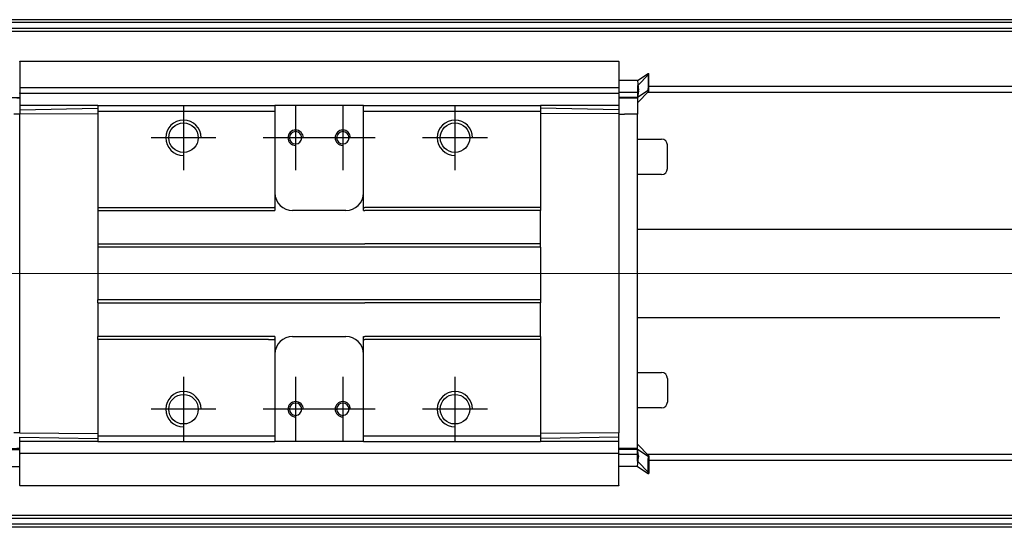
# Model space of a CAD drawing. Header units: millimetres. Extents: x -1108 to 3135, y -1596 to 860.
# Tile 648 of 649: x 983 to 1150, y 235 to 321. Entities that reach past the tile are written whole.
import ezdxf
from ezdxf.lldxf.tags import DXFTag

# ---------------------------------------------------------------- set-up
doc = ezdxf.new("R2010")
doc.units = ezdxf.units.MM
doc.layers.get('0').update_dxf_attribs({"linetype": 'CONTINUOUS'})
tags = doc.linetypes.add('DASHED', pattern=[25.72, 12.86, -12.86]).pattern_tags.tags
tags[6:7] = [DXFTag(74, 4), DXFTag(75, 0), DXFTag(340, '0'), DXFTag(46, 0.0), DXFTag(50, 0.0), DXFTag(44, 0.0), DXFTag(45, 0.0)]
tags[4:5] = [DXFTag(74, 4), DXFTag(75, 0), DXFTag(340, '0'), DXFTag(46, 0.0), DXFTag(50, 0.0), DXFTag(44, 0.0), DXFTag(45, 0.0)]

msp = doc.modelspace()

# ---------------------------------------------------------------- linework, layer by layer
at = {"linetype": 'Continuous'}
for p, q in [((1161.19, 320.17), (890.31, 320.17)), ((1160.95, 319.17), (890.31, 319.17)), ((983.06, 313.63), (1084.56, 313.63)), ((983.06, 313.58), (983.06, 308.27)), ((1084.56, 313.58), (1084.56, 308.27)), ((1087.76, 310.39), (1084.56, 310.39)), ((1087.76, 310.39), (1089.56, 311.54)), ((1089.66, 311.44), (1087.76, 309.46)), ((1089.56, 311.54), (1089.66, 311.54)), ((1089.56, 311.54), (1089.56, 309)), ((1089.66, 309), (1089.66, 311.54)), ((983.06, 309.2), (1084.56, 309.2)), ((1084.57, 309.35), (1084.56, 309.35)), ((1089.56, 308.65), (1089.56, 309)), ((1158.58, 309.35), (1089.66, 309.35)), ((1089.66, 308.65), (1089.66, 309)), ((979.86, 307.5), (983.06, 307.5)), ((983.06, 308.15), (983.06, 308.27)), ((983.06, 308.15), (983.06, 306.15)), ((1084.56, 308.15), (983.06, 308.15)), ((1084.56, 308.15), (1084.56, 308.27)), ((1084.56, 308.15), (1084.56, 308.27)), ((1084.56, 308.15), (1084.56, 306.15)), ((1087.76, 307.5), (1084.56, 307.5)), ((1087.88, 308.35), (1084.57, 308.35)), ((1089.56, 308.65), (1087.76, 307.5)), ((1087.76, 306.57), (1089.66, 308.55)), ((1087.76, 308.4), (1087.76, 307.35)), ((1087.76, 307.35), (1087.76, 304.65)), ((1158.34, 308.35), (1089.47, 308.35)), ((1089.66, 308.65), (1089.56, 308.65)), ((1089.66, 308.55), (1089.66, 308.65)), ((996.31, 306.15), (983.06, 306.15)), ((983.06, 306.15), (983.06, 305.42)), ((983.06, 305.42), (996.31, 305.65)), ((983.06, 305.42), (983.06, 304.69)), ((996.31, 306.15), (996.31, 305.15)), ((1026.06, 306.15), (1026.31, 306.15)), ((1026.31, 306.15), (1026.31, 305.15)), ((1041.31, 306.15), (1026.31, 306.15)), ((1041.31, 306.15), (1071.31, 306.15)), ((1041.31, 305.15), (1041.31, 306.15)), ((1071.31, 306.15), (1071.31, 305.15)), ((1084.56, 306.15), (1071.31, 306.15)), ((1084.56, 305.42), (1071.31, 305.65)), ((1084.56, 306.15), (1084.56, 305.42)), ((1084.56, 305.42), (1084.56, 304.69)), ((983.06, 304.65), (982.06, 304.65)), ((983.06, 304.69), (996.31, 304.78)), ((983.06, 250.65), (983.06, 304.69)), ((996.31, 305.15), (996.31, 288.87)), ((1026.06, 305.15), (1026.31, 305.15)), ((1026.31, 305.15), (1026.31, 288.87)), ((1041.31, 305.15), (1071.31, 305.15)), ((1041.31, 288.87), (1041.31, 305.15)), ((1071.31, 305.15), (1071.31, 288.87)), ((1084.56, 304.69), (1071.31, 304.78)), ((1084.56, 304.69), (1084.56, 250.65)), ((1084.56, 304.65), (1085.56, 304.65)), ((1087.76, 304.65), (1085.56, 304.65)), ((1087.76, 247.84), (1087.76, 304.65)), ((1087.76, 300.44), (1091.81, 300.44)), ((1092.81, 295.44), (1092.81, 299.44)), ((1091.81, 294.44), (1087.76, 294.44)), ((996.31, 288.87), (1025.2, 288.87)), ((996.31, 288.87), (996.31, 288.32)), ((1026.31, 288.87), (1026.31, 288.32)), ((1041.31, 288.32), (1041.31, 288.87)), ((1071.31, 288.87), (1071.31, 288.32)), ((996.31, 288.32), (1026.31, 288.32)), ((996.31, 288.32), (996.31, 282.67)), ((1038.31, 288.32), (1029.31, 288.32)), ((1041.31, 288.32), (1041.56, 288.32)), ((1057.56, 288.32), (1041.56, 288.32)), ((1071.31, 288.32), (1057.56, 288.32)), ((1071.31, 282.67), (1071.31, 288.32)), ((1087.76, 285.17), (1152.75, 285.17)), ((996.31, 282.67), (1041.56, 282.67)), ((996.31, 282.67), (996.31, 282.12)), ((1071.31, 282.12), (996.31, 282.12)), ((996.31, 282.12), (996.31, 273.22)), ((1057.56, 282.67), (1041.56, 282.67)), ((1071.31, 282.67), (1057.56, 282.67)), ((1071.31, 282.12), (1071.31, 282.67)), ((1071.31, 282.12), (1071.31, 273.22)), ((1071.31, 273.22), (996.31, 273.22)), ((996.31, 272.67), (996.31, 273.22)), ((996.31, 272.67), (1041.56, 272.67)), ((996.31, 272.67), (996.31, 267.02)), ((1057.56, 272.67), (1041.56, 272.67)), ((1071.31, 272.67), (1057.56, 272.67)), ((1071.31, 273.22), (1071.31, 272.67)), ((1071.31, 267.02), (1071.31, 272.67)), ((1149.14, 270.17), (1087.76, 270.17)), ((1026.31, 267.02), (996.31, 267.02)), ((996.31, 266.47), (996.31, 267.02)), ((1026.31, 267.02), (1026.31, 266.47)), ((1029.31, 267.02), (1038.31, 267.02)), ((1041.31, 266.47), (1041.31, 267.02)), ((1057.56, 267.02), (1041.56, 267.02)), ((1071.31, 267.02), (1057.56, 267.02)), ((1071.31, 267.02), (1071.31, 266.47)), ((1025.2, 266.47), (996.31, 266.47)), ((996.31, 266.47), (996.31, 250.19)), ((1026.31, 266.47), (1026.31, 250.19)), ((1041.31, 250.19), (1041.31, 266.47)), ((1071.31, 266.47), (1071.31, 250.19)), ((1087.76, 260.89), (1091.81, 260.89)), ((1092.81, 259.89), (1092.81, 255.89)), ((1092.81, 255.89), (1092.81, 255.89)), ((1091.81, 254.89), (1087.76, 254.89)), ((983.06, 250.69), (982.06, 250.69)), ((983.06, 250.65), (996.31, 250.55)), ((1084.56, 250.65), (1071.31, 250.55)), ((1084.56, 249.19), (1084.56, 250.69)), ((983.06, 249.92), (996.31, 249.69)), ((983.06, 249.19), (983.06, 249.92)), ((983.06, 247.19), (983.06, 249.19)), ((996.27, 249.19), (983.06, 249.19)), ((996.31, 250.19), (996.31, 249.19)), ((1026.06, 250.19), (1026.31, 250.19)), ((1026.06, 249.19), (1026.31, 249.19)), ((1026.31, 250.19), (1026.31, 249.19)), ((1041.31, 249.19), (1026.31, 249.19)), ((1041.31, 250.19), (1071.31, 250.19)), ((1041.31, 249.19), (1041.31, 250.19)), ((1041.31, 249.19), (1071.31, 249.19)), ((1071.31, 250.19), (1071.31, 249.19)), ((1084.56, 249.92), (1071.31, 249.69)), ((1084.56, 249.19), (1071.31, 249.19)), ((1084.56, 247.19), (1084.56, 249.19)), ((1087.76, 248.76), (1089.66, 246.79)), ((979.86, 247.84), (983.06, 247.84)), ((1084.56, 247.19), (983.06, 247.19)), ((983.06, 241.75), (983.06, 247.19)), ((983.06, 247.19), (983.06, 247.06)), ((1087.76, 247.84), (1084.56, 247.84)), ((1084.56, 247.19), (1084.56, 247.06)), ((1084.56, 247.19), (1084.56, 247.06)), ((1084.56, 241.75), (1084.56, 247.06)), ((1087.88, 246.99), (1084.57, 246.99)), ((1087.76, 246.93), (1087.76, 247.99)), ((1089.56, 246.69), (1087.76, 247.84)), ((1143.55, 246.99), (1089.47, 246.99)), ((1230.31, 246.99), (1143.55, 246.99)), ((1089.66, 243.89), (1087.76, 245.87)), ((1089.56, 246.69), (1089.56, 246.33)), ((1089.66, 246.69), (1089.56, 246.69)), ((1089.56, 243.79), (1089.56, 246.33)), ((1089.66, 246.79), (1089.66, 246.69)), ((1089.66, 246.69), (1089.66, 246.33)), ((1089.66, 246.33), (1089.66, 243.79)), ((1143.31, 245.99), (1089.66, 245.99)), ((1230.31, 245.99), (1143.31, 245.99)), ((979.86, 244.94), (983.06, 244.94)), ((1087.76, 244.94), (1084.56, 244.94)), ((1087.76, 244.94), (1089.56, 243.79)), ((1089.56, 243.79), (1089.66, 243.79)), ((1084.56, 241.71), (983.06, 241.71)), ((1140.95, 236.17), (890.31, 236.17)), ((1230.31, 236.17), (1140.95, 236.17)), ((1140.71, 235.17), (890.31, 235.17)), ((1230.31, 235.17), (1140.71, 235.17))]:
    msp.add_line(p, q, dxfattribs=at)
at = {"linetype": 'DASHED'}
for p, q in [((1230.31, 318.67), (890.31, 318.67)), ((983.06, 313.58), (983.06, 313.63)), ((1084.56, 313.58), (1084.56, 313.63)), ((983.06, 307.35), (982.56, 307.35)), ((983.06, 306.85), (983.06, 306.85)), ((1084.56, 306.85), (1084.56, 306.85)), ((996.28, 297.47), (996.31, 297.47)), ((983.06, 247.99), (982.56, 247.99)), ((983.06, 248.49), (983.06, 248.49)), ((1084.56, 248.49), (1084.56, 248.49)), ((1084.56, 247.99), (1085.06, 247.99)), ((983.06, 241.75), (983.06, 241.71)), ((1084.56, 241.75), (1084.56, 241.71)), ((1141.07, 236.67), (890.31, 236.67)), ((1230.31, 236.67), (1141.07, 236.67))]:
    msp.add_line(p, q, dxfattribs=at)
at = {"ltscale": 0.2}
for p, q in [((1010.81, 306.17), (1010.81, 295.17)), ((1029.81, 306.17), (1029.81, 295.17)), ((1037.81, 306.17), (1037.81, 295.17)), ((1056.81, 306.17), (1056.81, 295.17)), ((1016.31, 300.67), (1005.31, 300.67)), ((1035.31, 300.67), (1024.31, 300.67)), ((1043.31, 300.67), (1032.31, 300.67)), ((1062.31, 300.67), (1051.31, 300.67)), ((1010.81, 260.17), (1010.81, 249.17)), ((1029.81, 260.17), (1029.81, 249.17)), ((1037.81, 260.17), (1037.81, 249.17)), ((1056.81, 260.17), (1056.81, 249.17)), ((1016.31, 254.67), (1005.31, 254.67)), ((1035.31, 254.67), (1024.31, 254.67)), ((1043.31, 254.67), (1032.31, 254.67)), ((1062.31, 254.67), (1051.31, 254.67))]:
    msp.add_line(p, q, dxfattribs=at)
msp.add_line((1244.31, 277.62), (802.31, 277.67))
at = {"linetype": 'Continuous'}
for centre in [(1010.81, 300.67), (1056.81, 300.67), (1010.81, 254.67), (1056.81, 254.67)]:
    msp.add_circle(centre, 2.5, dxfattribs=at)
at = {"linetype": 'Continuous', "extrusion": (0, 0, -1)}
for centre in [(-1029.81, 300.67), (-1037.81, 300.67), (-1029.81, 254.67), (-1037.81, 254.67)]:
    msp.add_circle(centre, 1.05, dxfattribs=at)
for centre, radius in [((1010.81, 300.67), 3), ((1056.81, 300.67), 3), ((1029.81, 300.67), 1.3), ((1037.81, 300.67), 1.3), ((1010.81, 254.67), 3), ((1056.81, 254.67), 3), ((1029.81, 254.67), 1.3), ((1037.81, 254.67), 1.3)]:
    msp.add_arc(centre, radius, 0, 270)
at = {"linetype": 'Continuous'}
for centre, radius, start, end in [((1091.81, 299.44), 1, 0, 90), ((1091.81, 295.44), 1, 270, 0), ((1029.31, 291.32), 3, 180, 270), ((1038.31, 291.32), 3, 270, 360), ((1029.31, 264.02), 3, 90, 180), ((1038.31, 264.02), 3, 0, 90), ((1091.81, 259.89), 1, 0, 90), ((1091.81, 255.89), 1, 270, 0)]:
    msp.add_arc(centre, radius, start, end, dxfattribs=at)
for points, degree in [([(1161.31, 320.67), (890.31, 320.67)], 1), ([(1087.92, 308.7), (1087.9, 308.88), (1087.88, 309.05), (1087.87, 309.21)], 3), ([(1087.76, 307.35), (1084.56, 307.35)], 1), ([(1087.91, 308.56), (1087.9, 308.49), (1087.89, 308.41), (1087.88, 308.34)], 3), ([(996.31, 306.15), (1026.06, 306.15)], 1), ([(996.31, 305.15), (1026.06, 305.15)], 1), ([(1025.2, 288.87), (1026.2, 288.87)], 1), ([(1026.31, 288.87), (1026.2, 288.87)], 1), ([(1041.31, 288.87), (1041.56, 288.87)], 1), ([(1057.56, 288.87), (1041.56, 288.87)], 1), ([(1071.31, 288.87), (1057.56, 288.87)], 1), ([(1041.31, 267.02), (1041.56, 267.02)], 1), ([(1025.2, 266.47), (1026.2, 266.47)], 1), ([(1026.31, 266.47), (1026.2, 266.47)], 1), ([(1041.31, 266.47), (1041.56, 266.47)], 1), ([(1057.56, 266.47), (1041.56, 266.47)], 1), ([(1071.31, 266.47), (1057.56, 266.47)], 1), ([(996.31, 250.19), (1010.06, 250.19)], 1), ([(996.31, 249.19), (1010.06, 249.19)], 1), ([(1010.06, 250.19), (1011.06, 250.19)], 1), ([(1010.06, 249.19), (1011.06, 249.19)], 1), ([(1011.06, 250.19), (1026.06, 250.19)], 1), ([(1011.06, 249.19), (1026.06, 249.19)], 1), ([(980.86, 247.99), (983.06, 247.99)], 1), ([(1087.76, 247.99), (1084.56, 247.99)], 1), ([(1087.91, 246.77), (1087.9, 246.85), (1087.89, 246.92), (1087.88, 246.99)], 3), ([(1140.59, 234.67), (890.31, 234.67)], 1), ([(1230.31, 234.67), (1140.59, 234.67)], 1)]:
    msp.add_open_spline(points, degree=degree, dxfattribs=at)
for points, knots in [([(1087.76, 310.39), (1087.75, 310.37), (1087.75, 310.3), (1087.77, 310.08), (1087.79, 309.92), (1087.83, 309.54), (1087.86, 309.31), (1087.89, 308.95), (1087.91, 308.82), (1087.92, 308.7)], [0, 0, 0, 0, 0.287722, 0.287722, 0.57524, 0.57524, 0.866218, 0.866218, 1, 1, 1, 1]), ([(1087.91, 308.56), (1087.92, 308.58), (1087.92, 308.61), (1087.92, 308.65), (1087.92, 308.68), (1087.92, 308.7)], [0, 0, 0, 0, 0.477374, 0.477374, 1, 1, 1, 1]), ([(1087.88, 308.34), (1087.87, 308.26), (1087.86, 308.18), (1087.83, 307.97), (1087.81, 307.85), (1087.78, 307.66), (1087.77, 307.59), (1087.76, 307.51), (1087.76, 307.5), (1087.76, 307.5)], [0, 0, 0, 0, 0.160093, 0.160093, 0.46629, 0.46629, 0.769268, 0.769268, 1, 1, 1, 1]), ([(1087.88, 246.99), (1087.87, 247.07), (1087.86, 247.15), (1087.83, 247.36), (1087.81, 247.48), (1087.78, 247.67), (1087.77, 247.74), (1087.76, 247.82), (1087.76, 247.84), (1087.76, 247.84)], [0, 0, 0, 0, 0.160093, 0.160093, 0.46629, 0.46629, 0.769268, 0.769268, 1, 1, 1, 1]), ([(1087.76, 244.94), (1087.75, 244.96), (1087.75, 245.03), (1087.77, 245.25), (1087.79, 245.41), (1087.83, 245.79), (1087.86, 246.02), (1087.89, 246.39), (1087.91, 246.51), (1087.92, 246.63)], [0, 0, 0, 0, 0.287722, 0.287722, 0.57524, 0.57524, 0.866218, 0.866218, 1, 1, 1, 1]), ([(1087.91, 246.77), (1087.92, 246.75), (1087.92, 246.73), (1087.92, 246.68), (1087.92, 246.66), (1087.92, 246.63)], [0, 0, 0, 0, 0.477374, 0.477374, 1, 1, 1, 1])]:
    msp.add_open_spline(points, degree=3, knots=knots, dxfattribs=at)
for points in [[(1087.76, 309.46), (1087.76, 309.41), (1087.76, 308.4)], [(1087.76, 245.87), (1087.76, 245.92), (1087.76, 246.93)]]:
    msp.add_rational_spline(points, [1, 0.817576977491, 1], degree=2, dxfattribs=at)

doc.saveas('drawing.dxf')
